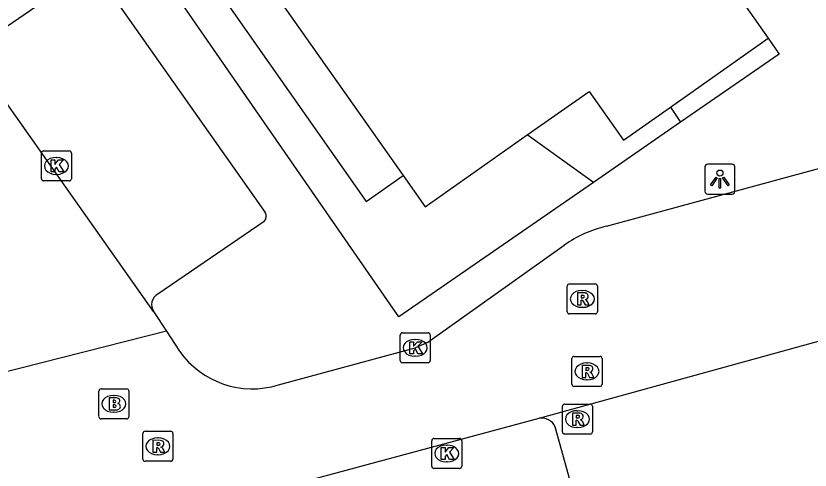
# Model space of a CAD drawing. Extents: x 159353 to 160616, y 385893 to 387321.
# Drawn here: x 160267.33 to 160293.77, y 386876.73 to 386891.86 of the extents above; entities that cross this region are included whole.
import ezdxf

# ---------------------------------------------------------------- set-up
doc = ezdxf.new("R2010")
doc.units = 0
for name, color, linetype in [('IMGEO_Brandkraan', 7, 'Continuous'), ('IMGEO_Kolk', 7, 'Continuous'), ('IMGEO_Lichtpunt', 7, 'Continuous'), ('IMGEO_Pand', 7, 'Continuous'), ('IMGEO_Rijbaan_lokaal_open', 7, 'Continuous'), ('IMGEO_Rioolput', 7, 'Continuous'), ('IMGEO_Voetpad_open', 7, 'Continuous')]:
    doc.layers.add(name, color=color, linetype=linetype)

msp = doc.modelspace()

# ---------------------------------------------------------------- linework, layer by layer
at = {"layer": 'IMGEO_Brandkraan'}
for p, q in [((160270.093, 386878.511), (160270.093, 386879.363)), ((160270.168, 386879.437), (160271.02, 386879.437)), ((160271.094, 386879.363), (160271.094, 386878.511)), ((160270.581, 386879.217), (160270.606, 386879.217)), ((160270.604, 386878.657), (160270.579, 386878.657)), ((160271.02, 386878.437), (160270.168, 386878.437))]:
    msp.add_line(p, q, dxfattribs=at)
for points in [[(160270.093, 386878.511), (160270.093, 386879.363)], [(160270.168, 386879.437), (160271.02, 386879.437)], [(160271.094, 386879.363), (160271.094, 386878.511)], [(160270.441, 386879.137), (160270.441, 386878.737), (160270.654, 386878.737)], [(160270.672, 386879.137), (160270.441, 386879.137)], [(160270.62, 386879.056), (160270.566, 386879.056), (160270.566, 386878.98)], [(160270.566, 386878.98), (160270.619, 386878.98)], [(160270.628, 386878.904), (160270.566, 386878.904), (160270.566, 386878.823)], [(160270.566, 386878.823), (160270.628, 386878.823)], [(160271.02, 386878.437), (160270.168, 386878.437)]]:
    msp.add_lwpolyline(points, dxfattribs=at)
for centre, radius, start, end in [((160270.17, 386879.361), 0.0765, 91.552, 178.448), ((160270.17, 386879.361), 0.0765, 91.552, 178.448), ((160271.018, 386879.361), 0.0765, 1.552, 88.448), ((160271.018, 386879.361), 0.0765, 1.552, 88.448), ((160270.621, 386879.018), 0.0379, 267.8285, 90.9355), ((160270.676, 386878.992), 0.145, 59.4692, 91.5367), ((160270.701, 386879.039), 0.0922, 285.5137, 58.1501), ((160270.629, 386878.863), 0.0404, 269.8759, 90.5077), ((160270.706, 386878.847), 0.105, 301.3115, 78.989), ((160270.17, 386878.513), 0.0765, 181.552, 268.448), ((160270.17, 386878.513), 0.0765, 181.552, 268.448), ((160270.66, 386878.988), 0.251, 268.6676, 293.5347), ((160271.018, 386878.513), 0.0765, 271.552, 358.448), ((160271.018, 386878.513), 0.0765, 271.552, 358.448)]:
    msp.add_arc(centre, radius, start, end, dxfattribs=at)
for centre, major_axis, ratio, start_param, end_param in [((160270.58, 386878.937), (-0.387, 0.002), 0.722429, 4.712389, 7.853982), ((160270.605, 386878.937), (-0.39, 0.002), 0.717154, 1.570796, 4.712389)]:
    msp.add_ellipse(centre, major_axis=major_axis, ratio=ratio, start_param=start_param, end_param=end_param, dxfattribs=at)
at = {"layer": 'IMGEO_Kolk'}
for p, q in [((160268.181, 386886.433), (160268.181, 386887.285)), ((160268.256, 386887.359), (160269.108, 386887.359)), ((160269.182, 386887.285), (160269.182, 386886.433)), ((160268.669, 386887.139), (160268.694, 386887.139)), ((160268.692, 386886.579), (160268.667, 386886.579)), ((160269.108, 386886.359), (160268.256, 386886.359)), ((160280.124, 386880.378), (160280.124, 386881.23)), ((160280.199, 386881.304), (160281.051, 386881.304)), ((160281.125, 386881.23), (160281.125, 386880.378)), ((160280.612, 386881.084), (160280.637, 386881.084)), ((160280.635, 386880.524), (160280.61, 386880.524)), ((160281.051, 386880.304), (160280.199, 386880.304)), ((160281.173, 386876.859), (160281.173, 386877.711)), ((160281.248, 386877.785), (160282.1, 386877.785)), ((160282.174, 386877.711), (160282.174, 386876.859)), ((160281.661, 386877.565), (160281.686, 386877.565)), ((160281.684, 386877.005), (160281.659, 386877.005)), ((160282.1, 386876.785), (160281.248, 386876.785))]:
    msp.add_line(p, q, dxfattribs=at)
for points in [[(160268.181, 386886.433), (160268.181, 386887.285)], [(160268.256, 386887.359), (160269.108, 386887.359)], [(160269.182, 386887.285), (160269.182, 386886.433)], [(160268.502, 386887.059), (160268.625, 386887.059), (160268.625, 386886.908), (160268.755, 386887.059), (160268.919, 386887.059), (160268.773, 386886.908), (160268.926, 386886.659), (160268.774, 386886.659), (160268.689, 386886.823), (160268.625, 386886.756), (160268.625, 386886.659), (160268.502, 386886.659), (160268.502, 386887.059)], [(160269.108, 386886.359), (160268.256, 386886.359)], [(160280.124, 386880.378), (160280.124, 386881.23)], [(160280.199, 386881.304), (160281.051, 386881.304)], [(160281.125, 386881.23), (160281.125, 386880.378)], [(160280.445, 386881.004), (160280.568, 386881.004), (160280.568, 386880.853), (160280.698, 386881.004), (160280.862, 386881.004), (160280.716, 386880.853), (160280.869, 386880.604), (160280.717, 386880.604), (160280.632, 386880.768), (160280.568, 386880.701), (160280.568, 386880.604), (160280.445, 386880.604), (160280.445, 386881.004)], [(160281.051, 386880.304), (160280.199, 386880.304)], [(160281.173, 386876.859), (160281.173, 386877.711)], [(160281.248, 386877.785), (160282.1, 386877.785)], [(160282.174, 386877.711), (160282.174, 386876.859)], [(160281.494, 386877.485), (160281.617, 386877.485), (160281.617, 386877.334), (160281.747, 386877.485), (160281.911, 386877.485), (160281.765, 386877.334), (160281.918, 386877.085), (160281.766, 386877.085), (160281.681, 386877.249), (160281.617, 386877.182), (160281.617, 386877.085), (160281.494, 386877.085), (160281.494, 386877.485)], [(160282.1, 386876.785), (160281.248, 386876.785)]]:
    msp.add_lwpolyline(points, dxfattribs=at)
for centre, start, end in [((160268.258, 386887.283), 91.552, 178.448), ((160268.258, 386887.283), 91.552, 178.448), ((160269.106, 386887.283), 1.552, 88.448), ((160269.106, 386887.283), 1.552, 88.448), ((160268.258, 386886.435), 181.552, 268.448), ((160268.258, 386886.435), 181.552, 268.448), ((160269.106, 386886.435), 271.552, 358.448), ((160269.106, 386886.435), 271.552, 358.448), ((160280.201, 386881.228), 91.552, 178.448), ((160280.201, 386881.228), 91.552, 178.448), ((160281.049, 386881.228), 1.552, 88.448), ((160281.049, 386881.228), 1.552, 88.448), ((160280.201, 386880.38), 181.552, 268.448), ((160280.201, 386880.38), 181.552, 268.448), ((160281.049, 386880.38), 271.552, 358.448), ((160281.049, 386880.38), 271.552, 358.448), ((160281.25, 386877.709), 91.552, 178.448), ((160281.25, 386877.709), 91.552, 178.448), ((160282.098, 386877.709), 1.552, 88.448), ((160282.098, 386877.709), 1.552, 88.448), ((160281.25, 386876.861), 181.552, 268.448), ((160281.25, 386876.861), 181.552, 268.448), ((160282.098, 386876.861), 271.552, 358.448), ((160282.098, 386876.861), 271.552, 358.448)]:
    msp.add_arc(centre, 0.0765, start, end, dxfattribs=at)
for centre, major_axis, ratio, start_param, end_param in [((160268.668, 386886.859), (-0.387, 0.002), 0.722429, 4.712389, 7.853982), ((160268.693, 386886.859), (-0.39, 0.002), 0.717154, 1.570796, 4.712389), ((160280.611, 386880.804), (-0.387, 0.002), 0.722429, 4.712389, 7.853982), ((160280.636, 386880.804), (-0.39, 0.002), 0.717154, 1.570796, 4.712389), ((160281.66, 386877.285), (-0.387, 0.002), 0.722429, 4.712389, 7.853982), ((160281.685, 386877.285), (-0.39, 0.002), 0.717154, 1.570796, 4.712389)]:
    msp.add_ellipse(centre, major_axis=major_axis, ratio=ratio, start_param=start_param, end_param=end_param, dxfattribs=at)
at = {"layer": 'IMGEO_Lichtpunt'}
for p, q in [((160290.269, 386886.824), (160290.269, 386886.017)), ((160290.269, 386886.824), (160290.269, 386886.017)), ((160291.171, 386886.919), (160290.363, 386886.919)), ((160291.171, 386886.919), (160290.363, 386886.919)), ((160291.265, 386886.017), (160291.265, 386886.824)), ((160291.265, 386886.017), (160291.265, 386886.824)), ((160290.363, 386885.923), (160291.171, 386885.923)), ((160290.363, 386885.923), (160291.171, 386885.923))]:
    msp.add_line(p, q, dxfattribs=at)
for points in [[(160290.643, 386886.488), (160290.682, 386886.46), (160290.494, 386886.198), (160290.456, 386886.225), (160290.643, 386886.488)], [(160290.745, 386886.44), (160290.792, 386886.44), (160290.792, 386886.118), (160290.745, 386886.118), (160290.745, 386886.44)], [(160290.855, 386886.46), (160290.893, 386886.487), (160291.08, 386886.225), (160291.041, 386886.197), (160290.855, 386886.46)]]:
    msp.add_lwpolyline(points, dxfattribs=at)
msp.add_circle((160290.768, 386886.622), 0.0994, dxfattribs=at)
for centre, start, end in [((160290.363, 386886.824), 90, 180), ((160290.363, 386886.824), 90, 180), ((160291.171, 386886.824), 0, 90), ((160291.171, 386886.824), 0, 90), ((160290.363, 386886.017), 180, 270), ((160290.363, 386886.017), 180, 270), ((160291.171, 386886.017), 270, 0), ((160291.171, 386886.017), 270, 360)]:
    msp.add_arc(centre, 0.0946, start, end, dxfattribs=at)
at = {"layer": 'IMGEO_Pand'}
for points in [[(160235.08, 386950.548), (160247.273, 386933.252), (160248.301, 386934), (160250.782, 386930.541), (160249.907, 386929.937), (160265.786, 386907.434), (160266.62, 386908.023), (160269.079, 386904.582), (160268.036, 386903.823), (160280.221, 386886.541)], [(160291.628, 386892.163), (160292.371, 386891.114)], [(160289.125, 386888.818), (160292.371, 386891.114)], [(160284.355, 386887.89), (160286.414, 386889.342), (160287.563, 386887.713), (160289.125, 386888.818)], [(160280.221, 386886.541), (160280.958, 386885.495), (160284.355, 386887.89)]]:
    msp.add_lwpolyline(points, dxfattribs=at)
at = {"layer": 'IMGEO_Rijbaan_lokaal_open'}
for points in [[(160271.919, 386882.011), (160265.545, 386891.033)], [(160286.993, 386884.851), (160295.115, 386887.058)], [(160276.071, 386879.569), (160280.625, 386880.804), (160281.049, 386880.994), (160285.587, 386884.224)], [(160271.919, 386882.011), (160272.349, 386881.354)], [(160284.746, 386878.459), (160296.297, 386881.646)], [(160272.349, 386881.354), (160263.99, 386879.24)], [(160272.349, 386881.354), (160272.78, 386880.696)], [(160275.317, 386875.922), (160284.746, 386878.459)]]:
    msp.add_lwpolyline(points, dxfattribs=at)
for centre, radius, start, end in [((160287.908, 386880.908), 4.047, 103.0713, 124.9973), ((160275.201, 386882.397), 2.959, 215.0972, 287.0954)]:
    msp.add_arc(centre, radius, start, end, dxfattribs=at)
at = {"layer": 'IMGEO_Rioolput'}
for p, q in [((160285.688, 386882.005), (160285.688, 386882.857)), ((160285.763, 386882.931), (160286.615, 386882.931)), ((160286.689, 386882.857), (160286.689, 386882.005)), ((160286.176, 386882.711), (160286.201, 386882.711)), ((160286.199, 386882.151), (160286.174, 386882.151)), ((160286.615, 386881.931), (160285.763, 386881.931)), ((160285.842, 386879.593), (160285.842, 386880.445)), ((160285.917, 386880.519), (160286.769, 386880.519)), ((160286.843, 386880.445), (160286.843, 386879.593)), ((160286.33, 386880.299), (160286.355, 386880.299)), ((160286.353, 386879.739), (160286.328, 386879.739)), ((160286.769, 386879.519), (160285.917, 386879.519)), ((160285.524, 386878.004), (160285.524, 386878.856)), ((160285.599, 386878.93), (160286.451, 386878.93)), ((160286.525, 386878.856), (160286.525, 386878.004)), ((160286.012, 386878.71), (160286.037, 386878.71)), ((160271.634, 386878.024), (160272.486, 386878.024)), ((160286.035, 386878.15), (160286.01, 386878.15)), ((160271.559, 386877.098), (160271.559, 386877.95)), ((160272.047, 386877.804), (160272.072, 386877.804)), ((160272.56, 386877.95), (160272.56, 386877.098)), ((160286.451, 386877.93), (160285.599, 386877.93)), ((160272.07, 386877.244), (160272.045, 386877.244)), ((160272.486, 386877.024), (160271.634, 386877.024))]:
    msp.add_line(p, q, dxfattribs=at)
for points in [[(160285.688, 386882.005), (160285.688, 386882.857)], [(160285.763, 386882.931), (160286.615, 386882.931)], [(160286.689, 386882.857), (160286.689, 386882.005)], [(160286.277, 386882.629), (160286.025, 386882.631), (160286.025, 386882.231)], [(160286.203, 386882.55), (160286.149, 386882.55), (160286.149, 386882.469)], [(160286.149, 386882.469), (160286.201, 386882.469)], [(160286.025, 386882.231), (160286.149, 386882.231), (160286.149, 386882.393), (160286.16, 386882.393)], [(160286.207, 386882.364), (160286.278, 386882.231), (160286.418, 386882.231), (160286.353, 386882.357)], [(160286.615, 386881.931), (160285.763, 386881.931)], [(160285.842, 386879.593), (160285.842, 386880.445)], [(160285.917, 386880.519), (160286.769, 386880.519)], [(160286.843, 386880.445), (160286.843, 386879.593)], [(160286.431, 386880.217), (160286.179, 386880.219), (160286.179, 386879.819)], [(160286.357, 386880.138), (160286.303, 386880.138), (160286.303, 386880.057)], [(160286.179, 386879.819), (160286.303, 386879.819), (160286.303, 386879.981), (160286.314, 386879.981)], [(160286.303, 386880.057), (160286.355, 386880.057)], [(160286.361, 386879.952), (160286.432, 386879.819), (160286.572, 386879.819), (160286.507, 386879.945)], [(160286.769, 386879.519), (160285.917, 386879.519)], [(160285.524, 386878.004), (160285.524, 386878.856)], [(160285.599, 386878.93), (160286.451, 386878.93)], [(160286.525, 386878.856), (160286.525, 386878.004)], [(160286.113, 386878.628), (160285.861, 386878.63), (160285.861, 386878.23)], [(160286.039, 386878.549), (160285.985, 386878.549), (160285.985, 386878.468)], [(160285.861, 386878.23), (160285.985, 386878.23), (160285.985, 386878.392), (160285.996, 386878.392)], [(160285.985, 386878.468), (160286.037, 386878.468)], [(160286.043, 386878.363), (160286.114, 386878.23), (160286.254, 386878.23), (160286.189, 386878.356)], [(160271.634, 386878.024), (160272.486, 386878.024)], [(160271.559, 386877.098), (160271.559, 386877.95)], [(160272.148, 386877.722), (160271.896, 386877.724), (160271.896, 386877.324)], [(160272.56, 386877.95), (160272.56, 386877.098)], [(160286.451, 386877.93), (160285.599, 386877.93)], [(160271.896, 386877.324), (160272.02, 386877.324), (160272.02, 386877.486), (160272.031, 386877.486)], [(160272.074, 386877.643), (160272.02, 386877.643), (160272.02, 386877.562)], [(160272.02, 386877.562), (160272.072, 386877.562)], [(160272.078, 386877.457), (160272.149, 386877.324), (160272.289, 386877.324), (160272.224, 386877.45)], [(160272.486, 386877.024), (160271.634, 386877.024)]]:
    msp.add_lwpolyline(points, dxfattribs=at)
for centre, radius, start, end in [((160285.765, 386882.855), 0.0765, 91.552, 178.448), ((160285.765, 386882.855), 0.0765, 91.552, 178.448), ((160286.613, 386882.855), 0.0765, 1.552, 88.448), ((160286.613, 386882.855), 0.0765, 1.552, 88.448), ((160286.185, 386882.658), 0.19, 274.7715, 282.9687), ((160286.209, 386882.454), 0.0964, 77.0061, 93.1865), ((160286.223, 386882.511), 0.0378, 276.6634, 79.6772), ((160286.276, 386882.519), 0.109, 350.3612, 89.416), ((160286.274, 386882.519), 0.112, 277.5842, 350.9817), ((160286.159, 386882.34), 0.0533, 26.0293, 88.6989), ((160286.258, 386882.304), 0.108, 29.5134, 73.7905), ((160285.765, 386882.007), 0.0765, 181.552, 268.448), ((160285.765, 386882.007), 0.0765, 181.552, 268.448), ((160286.613, 386882.007), 0.0765, 271.552, 358.448), ((160286.613, 386882.007), 0.0765, 271.552, 358.448), ((160285.919, 386880.443), 0.0765, 91.552, 178.448), ((160285.919, 386880.443), 0.0765, 91.552, 178.448), ((160286.767, 386880.443), 0.0765, 1.552, 88.448), ((160286.767, 386880.443), 0.0765, 1.552, 88.448), ((160286.363, 386880.042), 0.0964, 77.0061, 93.1865), ((160286.377, 386880.099), 0.0378, 276.6634, 79.6772), ((160286.43, 386880.107), 0.109, 350.3612, 89.416), ((160286.428, 386880.107), 0.112, 277.5842, 350.9817), ((160286.313, 386879.928), 0.0533, 26.0293, 88.6989), ((160286.339, 386880.246), 0.19, 274.7715, 282.9687), ((160286.412, 386879.892), 0.108, 29.5134, 73.7905), ((160285.919, 386879.595), 0.0765, 181.552, 268.448), ((160285.919, 386879.595), 0.0765, 181.552, 268.448), ((160286.767, 386879.595), 0.0765, 271.552, 358.448), ((160286.767, 386879.595), 0.0765, 271.552, 358.448), ((160285.601, 386878.854), 0.0765, 91.552, 178.448), ((160285.601, 386878.854), 0.0765, 91.552, 178.448), ((160286.449, 386878.854), 0.0765, 1.552, 88.448), ((160286.449, 386878.854), 0.0765, 1.552, 88.448), ((160286.045, 386878.453), 0.0964, 77.0061, 93.1865), ((160286.059, 386878.51), 0.0378, 276.6634, 79.6772), ((160286.112, 386878.518), 0.109, 350.3612, 89.416), ((160285.995, 386878.339), 0.0533, 26.0293, 88.6989), ((160286.021, 386878.657), 0.19, 274.7715, 282.9687), ((160286.11, 386878.518), 0.112, 277.5842, 350.9817), ((160286.094, 386878.303), 0.108, 29.5134, 73.7905), ((160271.636, 386877.948), 0.0765, 91.552, 178.448), ((160271.636, 386877.948), 0.0765, 91.552, 178.448), ((160272.484, 386877.948), 0.0765, 1.552, 88.448), ((160272.484, 386877.948), 0.0765, 1.552, 88.448), ((160285.601, 386878.006), 0.0765, 181.552, 268.448), ((160285.601, 386878.006), 0.0765, 181.552, 268.448), ((160286.449, 386878.006), 0.0765, 271.552, 358.448), ((160286.449, 386878.006), 0.0765, 271.552, 358.448), ((160272.147, 386877.612), 0.109, 350.3612, 89.416), ((160272.03, 386877.433), 0.0533, 26.0293, 88.6989), ((160272.056, 386877.751), 0.19, 274.7715, 282.9687), ((160272.08, 386877.547), 0.0964, 77.0061, 93.1865), ((160272.094, 386877.604), 0.0378, 276.6634, 79.6772), ((160272.145, 386877.612), 0.112, 277.5842, 350.9817), ((160272.129, 386877.397), 0.108, 29.5134, 73.7905), ((160271.636, 386877.1), 0.0765, 181.552, 268.448), ((160271.636, 386877.1), 0.0765, 181.552, 268.448), ((160272.484, 386877.1), 0.0765, 271.552, 358.448), ((160272.484, 386877.1), 0.0765, 271.552, 358.448)]:
    msp.add_arc(centre, radius, start, end, dxfattribs=at)
for centre, major_axis, ratio, start_param, end_param in [((160286.175, 386882.431), (-0.387, 0.002), 0.722429, 4.712389, 7.853982), ((160286.2, 386882.431), (-0.39, 0.002), 0.717154, 1.570796, 4.712389), ((160286.329, 386880.019), (-0.387, 0.002), 0.722429, 4.712389, 7.853982), ((160286.354, 386880.019), (-0.39, 0.002), 0.717154, 1.570796, 4.712389), ((160286.011, 386878.43), (-0.387, 0.002), 0.722429, 4.712389, 7.853982), ((160286.036, 386878.43), (-0.39, 0.002), 0.717154, 1.570796, 4.712389), ((160272.046, 386877.524), (-0.387, 0.002), 0.722429, 4.712389, 7.853982), ((160272.071, 386877.524), (-0.39, 0.002), 0.717154, 1.570796, 4.712389)]:
    msp.add_ellipse(centre, major_axis=major_axis, ratio=ratio, start_param=start_param, end_param=end_param, dxfattribs=at)
at = {"layer": 'IMGEO_Voetpad_open'}
for points in [[(160272.589, 386894.812), (160278.996, 386885.679), (160280.221, 386886.541)], [(160286.555, 386886.305), (160280.084, 386881.83), (160271.611, 386894.082)], [(160266.154, 386890.916), (160269.716, 386893.353)], [(160270.038, 386893.251), (160275.631, 386885.304)], [(160292.371, 386891.114), (160292.745, 386890.586), (160289.46, 386888.314)], [(160289.125, 386888.818), (160289.46, 386888.314)], [(160289.46, 386888.314), (160286.555, 386886.305)], [(160286.555, 386886.305), (160284.355, 386887.89)], [(160275.593, 386885.011), (160272.058, 386882.595)], [(160286.431, 386874.053), (160285.282, 386878.176)]]:
    msp.add_lwpolyline(points, dxfattribs=at)
for centre, radius, start, end in [((160275.436, 386885.18), 0.231, 312.8655, 32.3553), ((160272.256, 386882.239), 0.407, 119.0755, 214.1483), ((160284.831, 386877.97), 0.496, 24.5141, 99.8192)]:
    msp.add_arc(centre, radius, start, end, dxfattribs=at)

doc.saveas('drawing.dxf')
